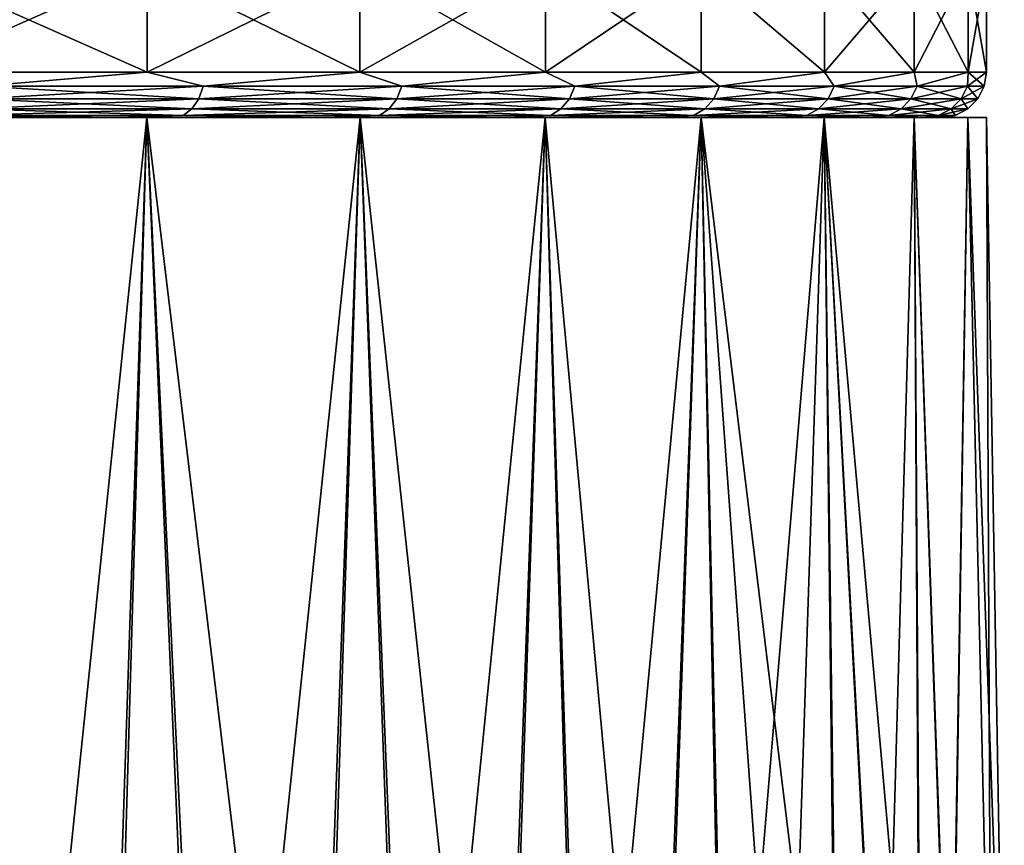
# Model space of a CAD drawing. Header units: metres. Extents: x -150 to 310, y -128 to 84.
# Tile 229 of 465: x 83.23 to 87.58, y 25.29 to 28.93. Entities that reach past the tile are written whole.
import ezdxf

# ---------------------------------------------------------------- set-up
doc = ezdxf.new("R2010")
doc.units = ezdxf.units.M
doc.layers.add('solid_26009703_SW0001_01', color=7, linetype='CONTINUOUS')

msp = doc.modelspace()

# ---------------------------------------------------------------- linework, layer by layer
at = {"layer": 'solid_26009703_SW0001_01'}
for points in [[(82.748711, 28.700001, -9.052823), (82.748688, 29.164444, -9.052838), (83.794426, 29.164444, -8.233554)], [(83.79435, 28.700001, 8.233619), (83.794426, 29.164444, 8.233554), (82.748688, 29.164444, 9.052838)], [(82.748711, 28.700001, 9.052823), (83.79435, 28.700001, 8.233619), (82.748688, 29.164444, 9.052838)], [(83.79435, 28.700001, -8.233619), (82.748711, 28.700001, -9.052823), (83.794426, 29.164444, -8.233554)], [(83.79435, 28.700001, -8.233619), (83.794426, 29.164444, -8.233554), (84.733627, 29.164444, -7.294337)], [(84.73362, 28.700001, -7.29435), (83.79435, 28.700001, -8.233619), (84.733627, 29.164444, -7.294337)], [(83.79435, 28.700001, 8.233619), (84.73362, 28.700001, 7.29435), (83.794426, 29.164444, 8.233554)], [(84.73362, 28.700001, 7.29435), (84.733627, 29.164444, 7.294337), (83.794426, 29.164444, 8.233554)], [(84.73362, 28.700001, -7.29435), (84.733627, 29.164444, -7.294337), (85.552795, 29.164444, -6.248756)], [(85.552818, 28.700001, -6.248713), (84.73362, 28.700001, -7.29435), (85.552795, 29.164444, -6.248756)], [(84.73362, 28.700001, 7.29435), (85.552818, 28.700001, 6.248713), (84.733627, 29.164444, 7.294337)], [(85.552818, 28.700001, 6.248713), (85.552795, 29.164444, 6.248756), (84.733627, 29.164444, 7.294337)], [(85.552818, 28.700001, -6.248713), (85.552795, 29.164444, -6.248756), (86.240028, 29.164444, -5.111927)], [(86.240013, 28.700001, 5.111957), (86.240028, 29.164444, 5.111927), (85.552795, 29.164444, 6.248756)], [(85.552818, 28.700001, 6.248713), (86.240013, 28.700001, 5.111957), (85.552795, 29.164444, 6.248756)], [(86.240013, 28.700001, -5.111957), (85.552818, 28.700001, -6.248713), (86.240028, 29.164444, -5.111927)], [(86.785179, 28.700001, -3.900656), (86.240013, 28.700001, -5.111957), (86.240028, 29.164444, -5.111927)], [(86.240013, 28.700001, 5.111957), (86.785179, 28.700001, 3.900656), (86.240028, 29.164444, 5.111927)], [(86.785179, 28.700001, -3.900656), (86.240028, 29.164444, -5.111927), (86.785194, 29.164444, -3.900604)], [(86.785179, 28.700001, 3.900656), (86.785194, 29.164444, 3.900604), (86.240028, 29.164444, 5.111927)], [(86.785179, 28.700001, -3.900656), (86.785194, 29.164444, -3.900604), (87.180359, 29.164444, -2.632482)], [(87.180359, 28.700001, -2.632471), (86.785179, 28.700001, -3.900656), (87.180359, 29.164444, -2.632482)], [(86.785179, 28.700001, 3.900656), (87.180359, 28.700001, 2.632471), (86.785194, 29.164444, 3.900604)], [(87.180359, 28.700001, 2.632471), (87.180359, 29.164444, 2.632482), (86.785194, 29.164444, 3.900604)], [(87.180359, 28.700001, -2.632471), (87.180359, 29.164444, -2.632482), (87.419792, 29.164444, -1.325927)], [(87.4198, 28.700001, -1.325902), (87.180359, 28.700001, -2.632471), (87.419792, 29.164444, -1.325927)], [(87.4198, 28.700001, 1.325902), (87.419792, 29.164444, 1.325927), (87.180359, 29.164444, 2.632482)], [(87.180359, 28.700001, 2.632471), (87.4198, 28.700001, 1.325902), (87.180359, 29.164444, 2.632482)], [(87.419792, 29.164444, 1.325927), (87.5, 28.700001), (87.5, 29.164444)], [(87.4198, 28.700001, 1.325902), (87.5, 28.700001), (87.419792, 29.164444, 1.325927)], [(87.4198, 28.700001, -1.325902), (87.419792, 29.164444, -1.325927), (87.5, 29.164444)], [(87.4198, 28.700001, -1.325902), (87.5, 29.164444), (87.5, 28.700001)], [(83.062897, 28.638197, -8.815503), (82.748711, 28.700001, -9.052823), (83.79435, 28.700001, -8.233619)], [(83.062897, 28.638197, 8.815503), (83.79435, 28.700001, 8.233619), (82.748711, 28.700001, 9.052823)], [(84.041939, 28.638197, -7.99399), (83.062897, 28.638197, -8.815503), (83.79435, 28.700001, -8.233619)], [(83.062897, 28.638197, 8.815503), (84.041939, 28.638197, 7.99399), (83.79435, 28.700001, 8.233619)], [(84.041939, 28.638197, -7.99399), (83.79435, 28.700001, -8.233619), (84.73362, 28.700001, -7.29435)], [(84.041939, 28.638197, 7.99399), (84.73362, 28.700001, 7.29435), (83.79435, 28.700001, 8.233619)], [(84.918991, 28.638197, -7.064372), (84.041939, 28.638197, -7.99399), (84.73362, 28.700001, -7.29435)], [(84.041939, 28.638197, 7.99399), (84.918991, 28.638197, 7.064372), (84.73362, 28.700001, 7.29435)], [(84.918991, 28.638197, -7.064372), (84.73362, 28.700001, -7.29435), (85.552818, 28.700001, -6.248713)], [(84.918991, 28.638197, 7.064372), (85.552818, 28.700001, 6.248713), (84.73362, 28.700001, 7.29435)], [(85.68219, 28.638197, -6.03922), (84.918991, 28.638197, -7.064372), (85.552818, 28.700001, -6.248713)], [(84.918991, 28.638197, 7.064372), (85.68219, 28.638197, 6.03922), (85.552818, 28.700001, 6.248713)], [(85.68219, 28.638197, -6.03922), (85.552818, 28.700001, -6.248713), (86.240013, 28.700001, -5.111957)], [(85.68219, 28.638197, 6.03922), (86.240013, 28.700001, 5.111957), (85.552818, 28.700001, 6.248713)], [(86.321213, 28.638197, -4.932398), (85.68219, 28.638197, -6.03922), (86.240013, 28.700001, -5.111957)], [(85.68219, 28.638197, 6.03922), (86.321213, 28.638197, 4.932398), (86.240013, 28.700001, 5.111957)], [(86.321213, 28.638197, -4.932398), (86.240013, 28.700001, -5.111957), (86.785179, 28.700001, -3.900656)], [(86.321213, 28.638197, 4.932398), (86.785179, 28.700001, 3.900656), (86.240013, 28.700001, 5.111957)], [(86.827423, 28.638197, -3.758874), (86.321213, 28.638197, -4.932398), (86.785179, 28.700001, -3.900656)], [(86.321213, 28.638197, 4.932398), (86.827423, 28.638197, 3.758874), (86.785179, 28.700001, 3.900656)], [(86.827423, 28.638197, -3.758874), (86.785179, 28.700001, -3.900656), (87.180359, 28.700001, -2.632471)], [(86.827423, 28.638197, 3.758874), (87.180359, 28.700001, 2.632471), (86.785179, 28.700001, 3.900656)], [(87.19397, 28.638197, -2.534517), (86.827423, 28.638197, -3.758874), (87.180359, 28.700001, -2.632471)], [(86.827423, 28.638197, 3.758874), (87.19397, 28.638197, 2.534517), (87.180359, 28.700001, 2.632471)], [(87.19397, 28.638197, -2.534517), (87.180359, 28.700001, -2.632471), (87.4198, 28.700001, -1.325902)], [(87.19397, 28.638197, 2.534517), (87.4198, 28.700001, 1.325902), (87.180359, 28.700001, 2.632471)], [(87.415901, 28.638197, -1.275886), (87.19397, 28.638197, -2.534517), (87.4198, 28.700001, -1.325902)], [(87.19397, 28.638197, 2.534517), (87.415901, 28.638197, 1.275886), (87.4198, 28.700001, 1.325902)], [(87.415901, 28.638197, -1.275886), (87.4198, 28.700001, -1.325902), (87.5, 28.700001)], [(87.490211, 28.638197), (87.415901, 28.638197, -1.275886), (87.5, 28.700001)], [(87.415901, 28.638197, 1.275886), (87.490211, 28.638197), (87.4198, 28.700001, 1.325902)], [(87.490211, 28.638197), (87.5, 28.700001), (87.4198, 28.700001, 1.325902)], [(83.045914, 28.582392, -8.792687), (83.062897, 28.638197, -8.815503), (84.041939, 28.638197, -7.99399)], [(84.022423, 28.582392, -7.9733), (83.045914, 28.582392, -8.792687), (84.041939, 28.638197, -7.99399)], [(83.045914, 28.582392, 8.792687), (84.022423, 28.582392, 7.9733), (83.062897, 28.638197, 8.815503)], [(84.022423, 28.582392, 7.9733), (84.041939, 28.638197, 7.99399), (83.062897, 28.638197, 8.815503)], [(84.022423, 28.582392, -7.9733), (84.041939, 28.638197, -7.99399), (84.918991, 28.638197, -7.064372)], [(84.897202, 28.582392, -7.046088), (84.022423, 28.582392, -7.9733), (84.918991, 28.638197, -7.064372)], [(84.022423, 28.582392, 7.9733), (84.897202, 28.582392, 7.046088), (84.041939, 28.638197, 7.99399)], [(84.897202, 28.582392, 7.046088), (84.918991, 28.638197, 7.064372), (84.041939, 28.638197, 7.99399)], [(84.897202, 28.582392, -7.046088), (84.918991, 28.638197, -7.064372), (85.68219, 28.638197, -6.03922)], [(85.658424, 28.582392, -6.023589), (84.897202, 28.582392, -7.046088), (85.68219, 28.638197, -6.03922)], [(84.897202, 28.582392, 7.046088), (85.658424, 28.582392, 6.023589), (84.918991, 28.638197, 7.064372)], [(85.658424, 28.582392, 6.023589), (85.68219, 28.638197, 6.03922), (84.918991, 28.638197, 7.064372)], [(85.658424, 28.582392, -6.023589), (85.68219, 28.638197, -6.03922), (86.321213, 28.638197, -4.932398)], [(86.295792, 28.582392, -4.919632), (85.658424, 28.582392, -6.023589), (86.321213, 28.638197, -4.932398)], [(85.658424, 28.582392, 6.023589), (86.295792, 28.582392, 4.919632), (85.68219, 28.638197, 6.03922)], [(86.295792, 28.582392, 4.919632), (86.321213, 28.638197, 4.932398), (85.68219, 28.638197, 6.03922)], [(86.295792, 28.582392, -4.919632), (86.321213, 28.638197, -4.932398), (86.827423, 28.638197, -3.758874)], [(86.80069, 28.582392, -3.749145), (86.295792, 28.582392, -4.919632), (86.827423, 28.638197, -3.758874)], [(86.295792, 28.582392, 4.919632), (86.80069, 28.582392, 3.749145), (86.321213, 28.638197, 4.932398)], [(86.80069, 28.582392, 3.749145), (86.827423, 28.638197, 3.758874), (86.321213, 28.638197, 4.932398)], [(86.80069, 28.582392, -3.749145), (86.827423, 28.638197, -3.758874), (87.19397, 28.638197, -2.534517)], [(87.16629, 28.582392, -2.527957), (86.80069, 28.582392, -3.749145), (87.19397, 28.638197, -2.534517)], [(86.80069, 28.582392, 3.749145), (87.16629, 28.582392, 2.527957), (86.827423, 28.638197, 3.758874)], [(87.16629, 28.582392, 2.527957), (87.19397, 28.638197, 2.534517), (86.827423, 28.638197, 3.758874)], [(87.16629, 28.582392, -2.527957), (87.19397, 28.638197, -2.534517), (87.415901, 28.638197, -1.275886)], [(87.38765, 28.582392, -1.272583), (87.16629, 28.582392, -2.527957), (87.415901, 28.638197, -1.275886)], [(87.16629, 28.582392, 2.527957), (87.38765, 28.582392, 1.272583), (87.19397, 28.638197, 2.534517)], [(87.38765, 28.582392, 1.272583), (87.415901, 28.638197, 1.275886), (87.19397, 28.638197, 2.534517)], [(87.38765, 28.582392, -1.272583), (87.415901, 28.638197, -1.275886), (87.490211, 28.638197)], [(87.38765, 28.582392, -1.272583), (87.490211, 28.638197), (87.461769, 28.582392)], [(87.38765, 28.582392, 1.272583), (87.461769, 28.582392), (87.415901, 28.638197, 1.275886)], [(87.415901, 28.638197, 1.275886), (87.461769, 28.582392), (87.490211, 28.638197)], [(83.019455, 28.538122, -8.757144), (83.045914, 28.582392, -8.792687), (84.022423, 28.582392, -7.9733)], [(83.992012, 28.538122, -7.941069), (83.019455, 28.538122, -8.757144), (84.022423, 28.582392, -7.9733)], [(83.019455, 28.538122, 8.757144), (83.992012, 28.538122, 7.941069), (83.045914, 28.582392, 8.792687)], [(83.992012, 28.538122, 7.941069), (84.022423, 28.582392, 7.9733), (83.045914, 28.582392, 8.792687)], [(83.992012, 28.538122, -7.941069), (84.022423, 28.582392, -7.9733), (84.897202, 28.582392, -7.046088)], [(84.863258, 28.538122, -7.017605), (83.992012, 28.538122, -7.941069), (84.897202, 28.582392, -7.046088)], [(83.992012, 28.538122, 7.941069), (84.863258, 28.538122, 7.017605), (84.022423, 28.582392, 7.9733)], [(84.863258, 28.538122, 7.017605), (84.897202, 28.582392, 7.046088), (84.022423, 28.582392, 7.9733)], [(84.863258, 28.538122, -7.017605), (84.897202, 28.582392, -7.046088), (85.658424, 28.582392, -6.023589)], [(85.621399, 28.538122, -5.99924), (84.863258, 28.538122, -7.017605), (85.658424, 28.582392, -6.023589)], [(84.863258, 28.538122, 7.017605), (85.621399, 28.538122, 5.99924), (84.897202, 28.582392, 7.046088)], [(85.621399, 28.538122, 5.99924), (85.658424, 28.582392, 6.023589), (84.897202, 28.582392, 7.046088)], [(85.621399, 28.538122, -5.99924), (85.658424, 28.582392, -6.023589), (86.295792, 28.582392, -4.919632)], [(86.256195, 28.538122, -4.899745), (85.621399, 28.538122, -5.99924), (86.295792, 28.582392, -4.919632)], [(85.621399, 28.538122, 5.99924), (86.256195, 28.538122, 4.899745), (85.658424, 28.582392, 6.023589)], [(86.256195, 28.538122, 4.899745), (86.295792, 28.582392, 4.919632), (85.658424, 28.582392, 6.023589)], [(86.256195, 28.538122, -4.899745), (86.295792, 28.582392, -4.919632), (86.80069, 28.582392, -3.749145)], [(86.759048, 28.538122, -3.73399), (86.256195, 28.538122, -4.899745), (86.80069, 28.582392, -3.749145)], [(86.256195, 28.538122, 4.899745), (86.759048, 28.538122, 3.73399), (86.295792, 28.582392, 4.919632)], [(86.759048, 28.538122, 3.73399), (86.80069, 28.582392, 3.749145), (86.295792, 28.582392, 4.919632)], [(86.759048, 28.538122, -3.73399), (86.80069, 28.582392, -3.749145), (87.16629, 28.582392, -2.527957)], [(87.123177, 28.538122, -2.517739), (86.759048, 28.538122, -3.73399), (87.16629, 28.582392, -2.527957)], [(86.759048, 28.538122, 3.73399), (87.123177, 28.538122, 2.517739), (86.80069, 28.582392, 3.749145)], [(87.123177, 28.538122, 2.517739), (87.16629, 28.582392, 2.527957), (86.80069, 28.582392, 3.749145)], [(87.123177, 28.538122, -2.517739), (87.16629, 28.582392, -2.527957), (87.38765, 28.582392, -1.272583)], [(87.343636, 28.538122, -1.267439), (87.123177, 28.538122, -2.517739), (87.38765, 28.582392, -1.272583)], [(87.123177, 28.538122, 2.517739), (87.343636, 28.538122, 1.267439), (87.16629, 28.582392, 2.527957)], [(87.343636, 28.538122, 1.267439), (87.38765, 28.582392, 1.272583), (87.16629, 28.582392, 2.527957)], [(87.343636, 28.538122, -1.267439), (87.38765, 28.582392, -1.272583), (87.461769, 28.582392)], [(87.343636, 28.538122, -1.267439), (87.461769, 28.582392), (87.417458, 28.538122)], [(87.343636, 28.538122, 1.267439), (87.417458, 28.538122), (87.38765, 28.582392, 1.272583)], [(87.38765, 28.582392, 1.272583), (87.417458, 28.538122), (87.461769, 28.582392)], [(83.992012, 28.538122, -7.941069), (83.953697, 28.509731, -7.900459), (82.986115, 28.509731, -8.71236)], [(83.992012, 28.538122, -7.941069), (82.986115, 28.509731, -8.71236), (83.019455, 28.538122, -8.757144)], [(83.019455, 28.538122, 8.757144), (82.986115, 28.509731, 8.71236), (83.953697, 28.509731, 7.900459)], [(83.019455, 28.538122, 8.757144), (83.953697, 28.509731, 7.900459), (83.992012, 28.538122, 7.941069)], [(84.863258, 28.538122, -7.017605), (84.820488, 28.509731, -6.981718), (83.953697, 28.509731, -7.900459)], [(84.863258, 28.538122, -7.017605), (83.953697, 28.509731, -7.900459), (83.992012, 28.538122, -7.941069)], [(83.992012, 28.538122, 7.941069), (83.953697, 28.509731, 7.900459), (84.820488, 28.509731, 6.981718)], [(83.992012, 28.538122, 7.941069), (84.820488, 28.509731, 6.981718), (84.863258, 28.538122, 7.017605)], [(85.621399, 28.538122, -5.99924), (85.574753, 28.509731, -5.96856), (84.820488, 28.509731, -6.981718)], [(85.621399, 28.538122, -5.99924), (84.820488, 28.509731, -6.981718), (84.863258, 28.538122, -7.017605)], [(84.863258, 28.538122, 7.017605), (84.820488, 28.509731, 6.981718), (85.574753, 28.509731, 5.96856)], [(84.863258, 28.538122, 7.017605), (85.574753, 28.509731, 5.96856), (85.621399, 28.538122, 5.99924)], [(86.256195, 28.538122, -4.899745), (86.206299, 28.509731, -4.874688), (85.574753, 28.509731, -5.96856)], [(86.256195, 28.538122, -4.899745), (85.574753, 28.509731, -5.96856), (85.621399, 28.538122, -5.99924)], [(85.621399, 28.538122, 5.99924), (85.574753, 28.509731, 5.96856), (86.206299, 28.509731, 4.874688)], [(85.621399, 28.538122, 5.99924), (86.206299, 28.509731, 4.874688), (86.256195, 28.538122, 4.899745)], [(86.759048, 28.538122, -3.73399), (86.706589, 28.509731, -3.714894), (86.206299, 28.509731, -4.874688)], [(86.759048, 28.538122, -3.73399), (86.206299, 28.509731, -4.874688), (86.256195, 28.538122, -4.899745)], [(86.256195, 28.538122, 4.899745), (86.206299, 28.509731, 4.874688), (86.706589, 28.509731, 3.714894)], [(86.256195, 28.538122, 4.899745), (86.706589, 28.509731, 3.714894), (86.759048, 28.538122, 3.73399)], [(87.123177, 28.538122, -2.517739), (87.068848, 28.509731, -2.504863), (86.706589, 28.509731, -3.714894)], [(87.123177, 28.538122, -2.517739), (86.706589, 28.509731, -3.714894), (86.759048, 28.538122, -3.73399)], [(86.759048, 28.538122, 3.73399), (86.706589, 28.509731, 3.714894), (87.068848, 28.509731, 2.504863)], [(86.759048, 28.538122, 3.73399), (87.068848, 28.509731, 2.504863), (87.123177, 28.538122, 2.517739)], [(87.343636, 28.538122, -1.267439), (87.288185, 28.509731, -1.260958), (87.068848, 28.509731, -2.504863)], [(87.343636, 28.538122, -1.267439), (87.068848, 28.509731, -2.504863), (87.123177, 28.538122, -2.517739)], [(87.123177, 28.538122, 2.517739), (87.068848, 28.509731, 2.504863), (87.288185, 28.509731, 1.260958)], [(87.123177, 28.538122, 2.517739), (87.288185, 28.509731, 1.260958), (87.343636, 28.538122, 1.267439)], [(87.417458, 28.538122), (87.361626, 28.509731), (87.288185, 28.509731, -1.260958)], [(87.343636, 28.538122, 1.267439), (87.288185, 28.509731, 1.260958), (87.361626, 28.509731)], [(87.343636, 28.538122, -1.267439), (87.417458, 28.538122), (87.288185, 28.509731, -1.260958)], [(87.343636, 28.538122, 1.267439), (87.361626, 28.509731), (87.417458, 28.538122)], [(82.986115, 28.509731, 8.71236), (82.634109, 28.5, 8.888383), (83.66214, 28.5, 8.083534)], [(82.986115, 28.509731, -8.71236), (83.66214, 28.5, -8.083534), (82.634109, 28.5, -8.888383)], [(82.634109, 28.5, -8.888383), (83.792641, 28.5, -8.234692), (82.74984, 28.5, -9.051468)], [(82.634109, 28.5, -8.888383), (83.66214, 28.5, -8.083534), (83.792641, 28.5, -8.234692)], [(82.634109, 28.5, 8.888383), (82.74984, 28.5, 9.051468), (83.792641, 28.5, 8.234692)], [(83.66214, 28.5, 8.083534), (82.634109, 28.5, 8.888383), (83.792641, 28.5, 8.234692)], [(83.10817, 21.919046, -8.93714), (82.74984, 28.5, -9.051468), (83.792641, 28.5, -8.234692)], [(83.577553, 22.089209, 8.566362), (83.792641, 28.5, 8.234692), (82.74984, 28.5, 9.051468)], [(83.07724, 21.907877, 8.960169), (83.577553, 22.089209, 8.566362), (82.74984, 28.5, 9.051468)], [(83.953697, 28.509731, 7.900459), (82.986115, 28.509731, 8.71236), (83.66214, 28.5, 8.083534)], [(82.986115, 28.509731, -8.71236), (83.953697, 28.509731, -7.900459), (83.66214, 28.5, -8.083534)], [(83.606339, 22.100286, -8.54225), (83.10817, 21.919046, -8.93714), (83.792641, 28.5, -8.234692)], [(83.577553, 22.089209, 8.566362), (84.060089, 22.280519, 8.139118), (83.792641, 28.5, 8.234692)], [(84.086151, 22.291109, -8.114574), (83.606339, 22.100286, -8.54225), (83.792641, 28.5, -8.234692)], [(83.953697, 28.509731, 7.900459), (83.66214, 28.5, 8.083534), (84.583771, 28.5, 7.161169)], [(83.953697, 28.509731, -7.900459), (84.583771, 28.5, -7.161169), (83.66214, 28.5, -8.083534)], [(83.66214, 28.5, -8.083534), (84.734688, 28.5, -7.292648), (83.792641, 28.5, -8.234692)], [(83.66214, 28.5, -8.083534), (84.583771, 28.5, -7.161169), (84.734688, 28.5, -7.292648)], [(83.66214, 28.5, 8.083534), (83.792641, 28.5, 8.234692), (84.734688, 28.5, 7.292648)], [(84.583771, 28.5, 7.161169), (83.66214, 28.5, 8.083534), (84.734688, 28.5, 7.292648)], [(84.086151, 22.291109, -8.114574), (83.792641, 28.5, -8.234692), (84.734688, 28.5, -7.292648)], [(84.519073, 22.475086, 7.682396), (84.734688, 28.5, 7.292648), (83.792641, 28.5, 8.234692)], [(84.060089, 22.280519, 8.139118), (84.519073, 22.475086, 7.682396), (83.792641, 28.5, 8.234692)], [(84.820488, 28.509731, 6.981718), (83.953697, 28.509731, 7.900459), (84.583771, 28.5, 7.161169)], [(83.953697, 28.509731, -7.900459), (84.820488, 28.509731, -6.981718), (84.583771, 28.5, -7.161169)], [(84.542191, 22.484938, -7.657944), (84.086151, 22.291109, -8.114574), (84.734688, 28.5, -7.292648)], [(84.519073, 22.475086, 7.682396), (84.948753, 22.664177, 7.202081), (84.734688, 28.5, 7.292648)], [(84.968994, 22.673197, -7.178029), (84.542191, 22.484938, -7.657944), (84.734688, 28.5, -7.292648)], [(84.820488, 28.509731, 6.981718), (84.583771, 28.5, 7.161169), (85.387421, 28.5, 6.136122)], [(84.820488, 28.509731, -6.981718), (85.387421, 28.5, -6.136122), (84.583771, 28.5, -7.161169)], [(84.583771, 28.5, -7.161169), (85.55146, 28.5, -6.249849), (84.734688, 28.5, -7.292648)], [(84.583771, 28.5, -7.161169), (85.387421, 28.5, -6.136122), (85.55146, 28.5, -6.249849)], [(84.583771, 28.5, 7.161169), (84.734688, 28.5, 7.292648), (85.55146, 28.5, 6.249849)], [(85.387421, 28.5, 6.136122), (84.583771, 28.5, 7.161169), (85.55146, 28.5, 6.249849)], [(84.968994, 22.673197, -7.178029), (84.734688, 28.5, -7.292648), (85.55146, 28.5, -6.249849)], [(85.345184, 22.840857, 6.704155), (85.55146, 28.5, 6.249849), (84.734688, 28.5, 7.292648)], [(84.948753, 22.664177, 7.202081), (85.345184, 22.840857, 6.704155), (84.734688, 28.5, 7.292648)], [(85.574753, 28.509731, 5.96856), (84.820488, 28.509731, 6.981718), (85.387421, 28.5, 6.136122)], [(84.820488, 28.509731, -6.981718), (85.574753, 28.509731, -5.96856), (85.387421, 28.5, -6.136122)], [(85.362823, 22.849077, -6.680581), (84.968994, 22.673197, -7.178029), (85.55146, 28.5, -6.249849)], [(85.345184, 22.840857, 6.704155), (85.710304, 23.012215, 6.187641), (85.55146, 28.5, 6.249849)], [(85.725502, 23.019548, -6.164722), (85.362823, 22.849077, -6.680581), (85.55146, 28.5, -6.249849)], [(85.574753, 28.509731, 5.96856), (85.387421, 28.5, 6.136122), (86.063248, 28.5, 5.017643)], [(85.574753, 28.509731, -5.96856), (86.063248, 28.5, -5.017643), (85.387421, 28.5, -6.136122)], [(85.387421, 28.5, -6.136122), (86.24073, 28.5, -5.110221), (85.55146, 28.5, -6.249849)], [(85.387421, 28.5, -6.136122), (86.063248, 28.5, -5.017643), (86.24073, 28.5, -5.110221)], [(85.387421, 28.5, 6.136122), (85.55146, 28.5, 6.249849), (86.24073, 28.5, 5.110221)], [(86.063248, 28.5, 5.017643), (85.387421, 28.5, 6.136122), (86.24073, 28.5, 5.110221)], [(85.725502, 23.019548, -6.164722), (85.55146, 28.5, -6.249849), (86.24073, 28.5, -5.110221)], [(86.043335, 23.176193, 5.654893), (86.24073, 28.5, 5.110221), (85.55146, 28.5, 6.249849)], [(85.710304, 23.012215, 6.187641), (86.043335, 23.176193, 5.654893), (85.55146, 28.5, 6.249849)], [(86.206299, 28.509731, 4.874688), (85.574753, 28.509731, 5.96856), (86.063248, 28.5, 5.017643)], [(85.574753, 28.509731, -5.96856), (86.206299, 28.509731, -4.874688), (86.063248, 28.5, -5.017643)], [(86.056244, 23.182581, -5.632831), (85.725502, 23.019548, -6.164722), (86.24073, 28.5, -5.110221)], [(86.043335, 23.176193, 5.654893), (86.342964, 23.327745, 5.109829), (86.24073, 28.5, 5.110221)], [(86.35376, 23.333197, -5.08878), (86.056244, 23.182581, -5.632831), (86.24073, 28.5, -5.110221)], [(86.206299, 28.509731, 4.874688), (86.063248, 28.5, 5.017643), (86.597359, 28.5, 3.831034)], [(86.206299, 28.509731, -4.874688), (86.597359, 28.5, -3.831034), (86.063248, 28.5, -5.017643)], [(86.063248, 28.5, -5.017643), (86.784225, 28.5, -3.901513), (86.24073, 28.5, -5.110221)], [(86.063248, 28.5, -5.017643), (86.597359, 28.5, -3.831034), (86.784225, 28.5, -3.901513)], [(86.063248, 28.5, 5.017643), (86.24073, 28.5, 5.110221), (86.784225, 28.5, 3.901513)], [(86.597359, 28.5, 3.831034), (86.063248, 28.5, 5.017643), (86.784225, 28.5, 3.901513)], [(86.706589, 28.509731, 3.714894), (86.206299, 28.509731, 4.874688), (86.597359, 28.5, 3.831034)], [(86.206299, 28.509731, -4.874688), (86.706589, 28.509731, -3.714894), (86.597359, 28.5, -3.831034)], [(86.35376, 23.333197, -5.08878), (86.24073, 28.5, -5.110221), (86.784225, 28.5, -3.901513)], [(86.840073, 23.582075, 3.997344), (86.784225, 28.5, 3.901513), (86.24073, 28.5, 5.110221)], [(86.608452, 23.4622, 4.556484), (86.840073, 23.582075, 3.997344), (86.24073, 28.5, 5.110221)], [(86.342964, 23.327745, 5.109829), (86.608452, 23.4622, 4.556484), (86.24073, 28.5, 5.110221)], [(86.617325, 23.466799, -4.536547), (86.35376, 23.333197, -5.08878), (86.784225, 28.5, -3.901513)], [(86.706589, 28.509731, 3.714894), (86.597359, 28.5, 3.831034), (86.986404, 28.5, 2.583129)], [(86.706589, 28.509731, -3.714894), (86.986404, 28.5, -2.583129), (86.597359, 28.5, -3.831034)], [(86.597359, 28.5, -3.831034), (87.180603, 28.5, -2.631254), (86.784225, 28.5, -3.901513)], [(86.597359, 28.5, -3.831034), (86.986404, 28.5, -2.583129), (87.180603, 28.5, -2.631254)], [(86.597359, 28.5, 3.831034), (86.784225, 28.5, 3.901513), (87.180603, 28.5, 2.631254)], [(86.986404, 28.5, 2.583129), (86.597359, 28.5, 3.831034), (87.180603, 28.5, 2.631254)], [(86.847313, 23.585859, -3.978388), (86.617325, 23.466799, -4.536547), (86.784225, 28.5, -3.901513)], [(87.068848, 28.509731, 2.504863), (86.706589, 28.509731, 3.714894), (86.986404, 28.5, 2.583129)], [(86.706589, 28.509731, -3.714894), (87.068848, 28.509731, -2.504863), (86.986404, 28.5, -2.583129)], [(87.044655, 23.690983, -3.415256), (86.784225, 28.5, -3.901513), (87.180603, 28.5, -2.631254)], [(87.044655, 23.690983, -3.415256), (86.847313, 23.585859, -3.978388), (86.784225, 28.5, -3.901513)], [(87.205795, 23.77844, 2.864576), (87.180603, 28.5, 2.631254), (86.784225, 28.5, 3.901513)], [(87.038887, 23.687979, 3.433183), (87.205795, 23.77844, 2.864576), (86.784225, 28.5, 3.901513)], [(86.840073, 23.582075, 3.997344), (87.038887, 23.687979, 3.433183), (86.784225, 28.5, 3.901513)], [(87.068848, 28.509731, 2.504863), (86.986404, 28.5, 2.583129), (87.220192, 28.5, 1.307427)], [(87.068848, 28.509731, -2.504863), (87.220192, 28.5, -1.307427), (86.986404, 28.5, -2.583129)], [(86.986404, 28.5, -2.583129), (87.41832, 28.5, -1.333262), (87.180603, 28.5, -2.631254)], [(86.986404, 28.5, -2.583129), (87.220192, 28.5, -1.307427), (87.41832, 28.5, -1.333262)], [(86.986404, 28.5, 2.583129), (87.180603, 28.5, 2.631254), (87.41832, 28.5, 1.333262)], [(87.220192, 28.5, 1.307427), (86.986404, 28.5, 2.583129), (87.41832, 28.5, 1.333262)], [(87.210167, 23.780731, -2.848055), (87.044655, 23.690983, -3.415256), (87.180603, 28.5, -2.631254)], [(87.288185, 28.509731, 1.260958), (87.068848, 28.509731, 2.504863), (87.220192, 28.5, 1.307427)], [(87.068848, 28.509731, -2.504863), (87.288185, 28.509731, -1.260958), (87.220192, 28.5, -1.307427)], [(87.344513, 23.853683, -2.277561), (87.180603, 28.5, -2.631254), (87.41832, 28.5, -1.333262)], [(87.344513, 23.853683, -2.277561), (87.210167, 23.780731, -2.848055), (87.180603, 28.5, -2.631254)], [(87.341515, 23.852015, 2.291954), (87.41832, 28.5, 1.333262), (87.180603, 28.5, 2.631254)], [(87.205795, 23.77844, 2.864576), (87.341515, 23.852015, 2.291954), (87.180603, 28.5, 2.631254)], [(87.288185, 28.509731, 1.260958), (87.220192, 28.5, 1.307427), (87.300003, 28.5)], [(87.361626, 28.509731), (87.300003, 28.5), (87.220192, 28.5, -1.307427)], [(87.288185, 28.509731, -1.260958), (87.361626, 28.509731), (87.220192, 28.5, -1.307427)], [(87.220192, 28.5, -1.307427), (87.300003, 28.5), (87.41832, 28.5, -1.333262)], [(87.220192, 28.5, 1.307427), (87.41832, 28.5, 1.333262), (87.5, 28.5)], [(87.300003, 28.5), (87.220192, 28.5, 1.307427), (87.5, 28.5)], [(87.288185, 28.509731, 1.260958), (87.300003, 28.5), (87.361626, 28.509731)], [(87.300003, 28.5), (87.5, 28.5), (87.41832, 28.5, -1.333262)], [(87.341515, 23.852015, 2.291954), (87.520363, 23.949562, 1.142536), (87.41832, 28.5, 1.333262)], [(87.521194, 23.950239, -1.134311), (87.344513, 23.853683, -2.277561), (87.41832, 28.5, -1.333262)], [(87.521194, 23.950239, -1.134311), (87.41832, 28.5, -1.333262), (87.5, 28.5)], [(87.57885, 23.982548), (87.5, 28.5), (87.41832, 28.5, 1.333262)], [(87.520363, 23.949562, 1.142536), (87.57885, 23.982548), (87.41832, 28.5, 1.333262)], [(87.521194, 23.950239, -1.134311), (87.5, 28.5), (87.57885, 23.982548)]]:
    msp.add_3dface(points, dxfattribs=at)

doc.saveas('drawing.dxf')
